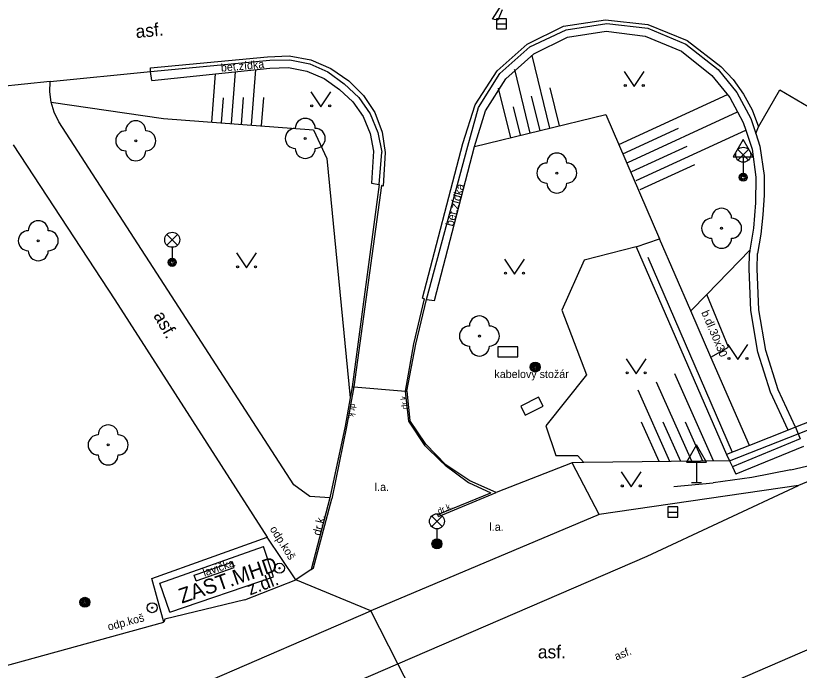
# Model space of a CAD drawing. Extents: x -596229 to -595156, y -1161237 to -1159376.
# Drawn here: x -595619.36 to -595580.21, y -1160287.05 to -1160254.35 of the extents above; entities that cross this region are included whole.
import ezdxf

# ---------------------------------------------------------------- set-up
doc = ezdxf.new("R2010")
doc.units = 0
for name, color, linetype in [('Level 22', 7, 'Continuous'), ('Level 24', 7, 'Continuous'), ('Level 25', 7, 'Continuous'), ('Level 27', 7, 'Continuous'), ('Level 33', 7, 'Continuous'), ('Level 34', 7, 'Continuous'), ('Level 36', 7, 'Continuous'), ('Specificka linie pasportu komunikaci', 7, 'Continuous'), ('TM - chodniky - NP', 7, 'Continuous'), ('TM - chodniky - VP', 7, 'Continuous'), ('TM - horni hrana svahu', 7, 'Continuous'), ('TM - hranice souvisleho porostu (skupiny stromu_ kere)', 7, 'Continuous'), ('TM - komunikace - VP', 7, 'Continuous'), ('TM - lavicka', 7, 'Continuous'), ('TM - podezdivka plotu - VN', 7, 'Continuous'), ('TM - podezdivka plotu - VP', 7, 'Continuous'), ('TM - popis objektu', 7, 'Continuous'), ('TM - popis povrchu', 7, 'Continuous'), ('TM - poznamka', 7, 'Continuous'), ('TM - rozhrani mezi zpev. plochami mezi sebou - VP', 7, 'Continuous'), ('TM - rozhrani ploch obecne - VP', 7, 'Continuous'), ('TM - srafovani', 7, 'Continuous'), ('TM - svodidlo jednostranne - VP', 7, 'Continuous'), ('TM - zabradli - VP', 7, 'Continuous'), ('TM - zed operna - VP', 7, 'Continuous')]:
    doc.layers.add(name, color=color, linetype=linetype)

msp = doc.modelspace()

# ---------------------------------------------------------------- linework, layer by layer
at = {"layer": 'Level 22'}
for centre in [(-595604.89, -1160260.48), (-595613.36, -1160260.6), (-595592.32, -1160262.21), (-595584.09, -1160264.97), (-595618.23, -1160265.59), (-595596.19, -1160270.35), (-595614.74, -1160275.79)]:
    msp.add_circle(centre, 0.05, dxfattribs=at)
for centre, start, end in [((-595613.36, -1160260.1), 0, 180), ((-595604.89, -1160259.98), 0, 180), ((-595613.86, -1160260.6), 90, 270), ((-595612.86, -1160260.6), 270, 90), ((-595605.39, -1160260.48), 90, 270), ((-595604.39, -1160260.48), 270, 90), ((-595613.36, -1160261.1), 180, 0), ((-595604.89, -1160260.98), 180, 0), ((-595592.32, -1160261.71), 0, 180), ((-595592.82, -1160262.21), 90, 270), ((-595591.82, -1160262.21), 270, 90), ((-595592.32, -1160262.71), 180, 0), ((-595584.09, -1160264.47), 0, 180), ((-595618.23, -1160265.09), 0, 180), ((-595584.59, -1160264.97), 90, 270), ((-595583.59, -1160264.97), 270, 90), ((-595618.73, -1160265.59), 90, 270), ((-595617.73, -1160265.59), 270, 90), ((-595584.09, -1160265.47), 180, 0), ((-595618.23, -1160266.09), 180, 0), ((-595596.19, -1160269.85), 0, 180), ((-595596.69, -1160270.35), 90, 270), ((-595595.69, -1160270.35), 270, 90), ((-595596.19, -1160270.85), 180, 0), ((-595614.74, -1160275.29), 0, 180), ((-595615.24, -1160275.79), 90, 270), ((-595614.24, -1160275.79), 270, 90), ((-595614.74, -1160276.29), 180, 0)]:
    msp.add_arc(centre, 0.5, start, end, dxfattribs=at)
at = {"layer": 'Level 24'}
for points in [[(-595595.267, -1160271.388), (-595594.267, -1160271.388), (-595594.267, -1160270.888), (-595595.267, -1160270.888)], [(-595593.905, -1160274.299), (-595593.01, -1160273.853), (-595593.233, -1160273.406), (-595594.128, -1160273.852)]]:
    msp.add_lwpolyline(points, close=True, dxfattribs=at)
at = {"layer": 'Level 25'}
for centre, radius in [((-595593.4, -1160271.9), 0.25), ((-595593.4, -1160271.9), 0.2), ((-595593.4, -1160271.9), 0.15), ((-595593.4, -1160271.9), 0.1), ((-595593.4, -1160271.9), 0.05), ((-595598.31, -1160280.73), 0.25), ((-595598.31, -1160280.73), 0.2), ((-595598.31, -1160280.73), 0.15), ((-595598.31, -1160280.73), 0.1), ((-595598.31, -1160280.73), 0.05), ((-595606.18, -1160281.95), 0.25), ((-595606.18, -1160281.95), 0.0303), ((-595615.9, -1160283.65), 0.25), ((-595615.9, -1160283.65), 0.2), ((-595615.9, -1160283.65), 0.15), ((-595615.9, -1160283.65), 0.1), ((-595615.9, -1160283.65), 0.05), ((-595612.54, -1160283.92), 0.25), ((-595612.54, -1160283.92), 0.0303)]:
    msp.add_circle(centre, radius, dxfattribs=at)
at = {"layer": 'Level 27'}
for p, q in [((-595595.34, -1160254.76), (-595594.84, -1160254.76)), ((-595586.77, -1160279.14), (-595586.27, -1160279.14))]:
    msp.add_line(p, q, dxfattribs=at)
for points in [[(-595595.34, -1160255.01), (-595594.84, -1160255.01), (-595594.84, -1160254.51), (-595595.34, -1160254.51)], [(-595586.77, -1160279.39), (-595586.27, -1160279.39), (-595586.27, -1160278.89), (-595586.77, -1160278.89)]]:
    msp.add_lwpolyline(points, close=True, dxfattribs=at)
at = {"layer": 'Level 33'}
for p, q in [((-595583.275, -1160261.56), (-595582.745, -1160261.03)), ((-595583.275, -1160261.03), (-595582.745, -1160261.56)), ((-595583.01, -1160261.67), (-595583.01, -1160262.42)), ((-595611.805, -1160265.81), (-595611.275, -1160265.28)), ((-595611.805, -1160265.28), (-595611.275, -1160265.81)), ((-595611.54, -1160265.92), (-595611.54, -1160266.67)), ((-595598.575, -1160279.87), (-595598.045, -1160279.34)), ((-595598.575, -1160279.34), (-595598.045, -1160279.87)), ((-595598.31, -1160279.98), (-595598.31, -1160280.73))]:
    msp.add_line(p, q, dxfattribs=at)
for centre, radius in [((-595583.01, -1160261.295), 0.375), ((-595583.01, -1160262.42), 0.2), ((-595583.01, -1160262.42), 0.145), ((-595583.01, -1160262.42), 0.0876), ((-595611.54, -1160265.545), 0.375), ((-595611.54, -1160266.67), 0.2), ((-595611.54, -1160266.67), 0.145), ((-595611.54, -1160266.67), 0.0876), ((-595598.31, -1160279.605), 0.375), ((-595598.31, -1160280.73), 0.2), ((-595598.31, -1160280.73), 0.145), ((-595598.31, -1160280.73), 0.0876)]:
    msp.add_circle(centre, radius, dxfattribs=at)
at = {"layer": 'Level 34'}
for p, q in [((-595583.01, -1160261.402), (-595583.01, -1160262.42)), ((-595585.35, -1160276.652), (-595585.35, -1160277.67)), ((-595585.6, -1160277.67), (-595585.1, -1160277.67))]:
    msp.add_line(p, q, dxfattribs=at)
for points in [[(-595583.51, -1160261.402), (-595582.51, -1160261.402), (-595583.01, -1160260.536)], [(-595585.85, -1160276.652), (-595584.85, -1160276.652), (-595585.35, -1160275.786)]]:
    msp.add_lwpolyline(points, close=True, dxfattribs=at)
at = {"layer": 'Level 36'}
for points in [[(-595588.95, -1160257.14), (-595588.45, -1160257.89), (-595587.95, -1160257.14)], [(-595604.62, -1160258.15), (-595604.12, -1160258.9), (-595603.62, -1160258.15)], [(-595608.32, -1160266.19), (-595607.82, -1160266.94), (-595607.32, -1160266.19)], [(-595594.93, -1160266.51), (-595594.43, -1160267.26), (-595593.93, -1160266.51)], [(-595583.77, -1160270.77), (-595583.27, -1160271.52), (-595582.77, -1160270.77)], [(-595588.86, -1160271.49), (-595588.36, -1160272.24), (-595587.86, -1160271.49)], [(-595589.1, -1160277.14), (-595588.6, -1160277.89), (-595588.1, -1160277.14)]]:
    msp.add_lwpolyline(points, dxfattribs=at)
for centre in [(-595588.9, -1160257.84), (-595588.001, -1160257.84), (-595604.57, -1160258.85), (-595603.671, -1160258.85), (-595608.27, -1160266.89), (-595607.371, -1160266.89), (-595594.88, -1160267.21), (-595593.981, -1160267.21), (-595583.72, -1160271.47), (-595582.821, -1160271.47), (-595588.81, -1160272.19), (-595587.911, -1160272.19), (-595589.05, -1160277.84), (-595588.151, -1160277.84)]:
    msp.add_circle(centre, 0.05, dxfattribs=at)
at = {"layer": 'Specificka linie pasportu komunikaci'}
for points in [[(-595602.55, -1160272.88), (-595602.46, -1160272.89)], [(-595602.46, -1160272.89), (-595599.88, -1160273.1)], [(-595599.88, -1160273.1), (-595599.81, -1160273.11)], [(-595601.61, -1160284.08), (-595605.36, -1160282.52)], [(-595600.26, -1160286.72), (-595601.61, -1160284.08)], [(-595596.83, -1160293.4), (-595600.26, -1160286.72)]]:
    msp.add_lwpolyline(points, dxfattribs=at)
at = {"layer": 'TM - chodniky - NP'}
for points in [[(-595580.4, -1160274.91), (-595580.27, -1160275.23)], [(-595580.27, -1160275.23), (-595580.16, -1160275.49)]]:
    msp.add_lwpolyline(points, dxfattribs=at)
at = {"layer": 'TM - chodniky - VP'}
for points in [[(-595617.64, -1160257.63), (-595612.63, -1160257.13)], [(-595617.58, -1160258.67), (-595617.65, -1160258.15), (-595617.64, -1160257.63)], [(-595617.43, -1160259.17), (-595617.58, -1160258.67)], [(-595617.21, -1160259.65), (-595617.43, -1160259.17)], [(-595605.47, -1160277.78), (-595612.31, -1160267.21), (-595617.21, -1160259.65)], [(-595619.49, -1160260.8), (-595614.41, -1160268.55), (-595606.79, -1160280.39)], [(-595601.2, -1160262.79), (-595602.55, -1160272.88)], [(-595599.37, -1160270.76), (-595598.83, -1160268.52)], [(-595599.81, -1160273.11), (-595599.37, -1160270.76)], [(-595602.55, -1160272.88), (-595602.65, -1160273.44)], [(-595602.65, -1160273.44), (-595602.9, -1160274.86)], [(-595599.81, -1160273.11), (-595599.66, -1160274.57)], [(-595595.36, -1160278.17), (-595596.67, -1160277.59), (-595597.86, -1160276.78), (-595598.86, -1160275.76), (-595599.66, -1160274.57)], [(-595602.9, -1160274.86), (-595603.66, -1160278.43)], [(-595591.56, -1160276.68), (-595595.36, -1160278.17)], [(-595590.2, -1160279.27), (-595591.56, -1160276.68)], [(-595604.66, -1160278.37), (-595605.47, -1160277.78)], [(-595603.66, -1160278.43), (-595604.66, -1160278.37)], [(-595607.91, -1160283.53), (-595605.36, -1160282.52)], [(-595607.91, -1160283.53), (-595611.9, -1160284.5)], [(-595626.48, -1160288.64), (-595611.95, -1160284.64)], [(-595611.9, -1160284.5), (-595611.95, -1160284.64)]]:
    msp.add_lwpolyline(points, dxfattribs=at)
at = {"layer": 'TM - horni hrana svahu'}
for points in [[(-595617.58, -1160258.67), (-595611.97, -1160259.49)], [(-595596.43, -1160260.89), (-595589.88, -1160259.28)], [(-595589.88, -1160259.28), (-595587.19, -1160265.5)], [(-595611.97, -1160259.49), (-595604.48, -1160260.05)], [(-595604.48, -1160260.05), (-595603.82, -1160261.49)], [(-595603.82, -1160261.49), (-595602.65, -1160273.44)], [(-595584.83, -1160268.28), (-595582.67, -1160266.07)], [(-595585.63, -1160269.09), (-595584.83, -1160268.28)], [(-595583.7, -1160276.58), (-595590.98, -1160276.67)], [(-595590.98, -1160276.67), (-595591.56, -1160276.68)]]:
    msp.add_lwpolyline(points, dxfattribs=at)
at = {"layer": 'TM - hranice souvisleho porostu (skupiny stromu_ kere)'}
msp.add_lwpolyline([(-595588.35, -1160265.89), (-595590.95, -1160266.56), (-595592.07, -1160269.06), (-595590.84, -1160272.29), (-595592.87, -1160274.84), (-595592.37, -1160276.32), (-595591.29, -1160276.32), (-595590.98, -1160276.67)], dxfattribs=at)
at = {"layer": 'TM - komunikace - VP'}
for points in [[(-595579.33, -1160277.44), (-595580.25, -1160277.82)], [(-595580.25, -1160277.82), (-595590.2, -1160279.27)], [(-595590.2, -1160279.27), (-595601.61, -1160284.08)], [(-595610.16, -1160287.77), (-595601.61, -1160284.08)], [(-595576.34, -1160284.52), (-595596.83, -1160293.4)]]:
    msp.add_lwpolyline(points, dxfattribs=at)
at = {"layer": 'TM - lavicka'}
for points in [[(-595610.44, -1160282.3), (-595608.55, -1160281.64)], [(-595608.45, -1160281.92), (-595608.55, -1160281.64)], [(-595610.34, -1160282.58), (-595608.45, -1160281.92)], [(-595610.34, -1160282.58), (-595610.44, -1160282.3)]]:
    msp.add_lwpolyline(points, dxfattribs=at)
at = {"layer": 'TM - podezdivka plotu - VN'}
msp.add_lwpolyline([(-595574.92, -1160272.75), (-595580.4, -1160274.91)], dxfattribs=at)
at = {"layer": 'TM - podezdivka plotu - VP'}
for points in [[(-595596.76, -1160260.87), (-595596.23, -1160258.94), (-595595.17, -1160257.23), (-595593.67, -1160255.9), (-595591.85, -1160255.05)], [(-595591.85, -1160255.05), (-595589.82, -1160254.74), (-595587.78, -1160254.98)], [(-595587.78, -1160254.98), (-595585.88, -1160255.77), (-595584.26, -1160257.04)], [(-595596.43, -1160260.89), (-595595.88, -1160259.1), (-595594.87, -1160257.51), (-595593.47, -1160256.26), (-595591.78, -1160255.43)], [(-595591.78, -1160255.43), (-595589.85, -1160255.13), (-595587.91, -1160255.37), (-595586.1, -1160256.12), (-595584.57, -1160257.33)], [(-595612.63, -1160257.13), (-595606.66, -1160256.58)], [(-595606.66, -1160256.58), (-595605.66, -1160256.56)], [(-595605.66, -1160256.56), (-595604.67, -1160256.75), (-595603.76, -1160257.16), (-595602.95, -1160257.76)], [(-595612.55, -1160257.58), (-595606.66, -1160256.97)], [(-595606.66, -1160256.97), (-595605.73, -1160256.94), (-595604.81, -1160257.12), (-595603.95, -1160257.48), (-595603.18, -1160258.03)], [(-595612.55, -1160257.58), (-595612.63, -1160257.13)], [(-595584.57, -1160257.33), (-595583.68, -1160258.44), (-595583.29, -1160259.16), (-595583.01, -1160259.68), (-595582.88, -1160260.07), (-595582.56, -1160261.02), (-595582.37, -1160262.42)], [(-595584.26, -1160257.04), (-595583.33, -1160258.18), (-595582.63, -1160259.48), (-595582.38, -1160260.23)], [(-595602.95, -1160257.76), (-595602.22, -1160258.44), (-595601.64, -1160259.26), (-595601.26, -1160260.18), (-595601.07, -1160261.16)], [(-595603.18, -1160258.03), (-595602.52, -1160258.65), (-595602, -1160259.39), (-595601.65, -1160260.23), (-595601.48, -1160261.12)], [(-595582.38, -1160260.23), (-595582.17, -1160260.87), (-595581.97, -1160262.33)], [(-595598.83, -1160268.52), (-595596.76, -1160260.87)], [(-595598.44, -1160268.57), (-595596.43, -1160260.89)], [(-595601.48, -1160261.12), (-595601.58, -1160262.71)], [(-595601.2, -1160262.79), (-595601.07, -1160261.16)], [(-595582.37, -1160262.42), (-595582.39, -1160263.69), (-595582.5, -1160264.96), (-595582.67, -1160266.07)], [(-595581.97, -1160262.33), (-595581.97, -1160263.31), (-595582.03, -1160264.29), (-595582.13, -1160265.27), (-595582.29, -1160266.23)], [(-595601.58, -1160262.71), (-595601.2, -1160262.79)], [(-595588.35, -1160265.89), (-595587.19, -1160265.5)], [(-595585.63, -1160269.09), (-595587.19, -1160265.5)], [(-595582.71, -1160266.99), (-595582.69, -1160266.21)], [(-595582.67, -1160266.07), (-595582.69, -1160266.21)], [(-595582.31, -1160267), (-595582.29, -1160266.23)], [(-595580.4, -1160274.91), (-595581.27, -1160273.04), (-595581.88, -1160271.08), (-595582.23, -1160269.05), (-595582.31, -1160267)], [(-595598.83, -1160268.52), (-595598.44, -1160268.57)], [(-595584.62, -1160271.41), (-595585.63, -1160269.09)], [(-595582.7, -1160275.81), (-595584.62, -1160271.41)], [(-595580.27, -1160275.23), (-595574.78, -1160273.07)], [(-595580.4, -1160274.91), (-595580.77, -1160275.05)], [(-595580.77, -1160275.05), (-595582.7, -1160275.81)], [(-595582.7, -1160275.81), (-595583.84, -1160276.26)]]:
    msp.add_lwpolyline(points, dxfattribs=at)
at = {"layer": 'TM - rozhrani mezi zpev. plochami mezi sebou - VP'}
for points in [[(-595595.53, -1160254.52), (-595593.73, -1160251.68)], [(-595595.05, -1160254.06), (-595595.27, -1160254.57)], [(-595595.27, -1160254.57), (-595595.53, -1160254.52)], [(-595591.99, -1160254.88), (-595589.89, -1160254.55)], [(-595589.89, -1160254.55), (-595587.78, -1160254.79)], [(-595597.01, -1160260.74), (-595596.4, -1160258.81), (-595595.31, -1160257.11), (-595593.8, -1160255.77), (-595591.99, -1160254.88)], [(-595587.78, -1160254.79), (-595585.81, -1160255.59), (-595584.12, -1160256.89)], [(-595612.63, -1160256.96), (-595606.78, -1160256.4)], [(-595606.78, -1160256.4), (-595605.69, -1160256.36)], [(-595605.69, -1160256.36), (-595604.62, -1160256.56)], [(-595604.62, -1160256.56), (-595603.61, -1160256.98), (-595602.72, -1160257.61)], [(-595612.63, -1160257.13), (-595612.63, -1160256.96)], [(-595584.12, -1160256.89), (-595583.51, -1160257.54)], [(-595617.64, -1160257.63), (-595622.78, -1160258.17)], [(-595602.72, -1160257.61), (-595601.98, -1160258.33), (-595601.41, -1160259.19), (-595601.04, -1160260.16)], [(-595583.51, -1160257.54), (-595582.99, -1160258.27), (-595582.56, -1160259.06), (-595582.25, -1160259.9)], [(-595582.25, -1160259.9), (-595581.18, -1160258.05)], [(-595581.18, -1160258.05), (-595578.34, -1160259.72)], [(-595582.38, -1160260.23), (-595582.25, -1160259.9)], [(-595601.04, -1160260.16), (-595600.9, -1160261.18)], [(-595599.04, -1160268.46), (-595597.01, -1160260.74)], [(-595600.9, -1160261.18), (-595601, -1160262.87)], [(-595601.08, -1160262.84), (-595602.46, -1160272.89)], [(-595601, -1160262.87), (-595601.08, -1160262.84)], [(-595599.46, -1160270.74), (-595598.93, -1160268.5)], [(-595599.04, -1160268.46), (-595598.93, -1160268.5)], [(-595599.88, -1160273.1), (-595599.46, -1160270.74)], [(-595602.46, -1160272.89), (-595602.83, -1160274.89), (-595603.57, -1160278.49)], [(-595598.9, -1160275.84), (-595599.72, -1160274.61), (-595599.88, -1160273.1)], [(-595598.9, -1160275.84), (-595598.11, -1160276.6)], [(-595598.11, -1160276.6), (-595597.9, -1160276.8), (-595596.73, -1160277.66), (-595595.62, -1160278.18)], [(-595604.6, -1160282.02), (-595604.48, -1160281.93), (-595603.57, -1160278.49)], [(-595598.23, -1160279.37), (-595598.27, -1160279.26), (-595595.62, -1160278.18)]]:
    msp.add_lwpolyline(points, dxfattribs=at)
at = {"layer": 'TM - rozhrani ploch obecne - VP'}
for points in [[(-595583.74, -1160270.9), (-595584.83, -1160268.28)], [(-595584.62, -1160271.41), (-595583.74, -1160270.9)], [(-595580.16, -1160275.49), (-595583.55, -1160276.89)], [(-595580, -1160275.86), (-595583.38, -1160277.25)], [(-595583.7, -1160276.58), (-595583.55, -1160276.89)], [(-595583.55, -1160276.89), (-595583.38, -1160277.25)], [(-595587.8, -1160281.34), (-595580.25, -1160277.82)], [(-595603.66, -1160278.43), (-595604.6, -1160282.02)], [(-595598.23, -1160279.37), (-595595.36, -1160278.17)], [(-595612.56, -1160282.46), (-595606.79, -1160280.39)], [(-595605.36, -1160282.52), (-595606.79, -1160280.39)], [(-595612.15, -1160282.69), (-595606.98, -1160280.87)], [(-595606.48, -1160282.37), (-595606.98, -1160280.87)], [(-595600.26, -1160286.72), (-595587.8, -1160281.34)], [(-595604.6, -1160282.02), (-595605.36, -1160282.52)], [(-595611.95, -1160284.64), (-595612.56, -1160282.46)], [(-595611.66, -1160284.15), (-595606.48, -1160282.37)], [(-595611.66, -1160284.15), (-595612.15, -1160282.69)], [(-595614.99, -1160293.09), (-595600.26, -1160286.72)]]:
    msp.add_lwpolyline(points, dxfattribs=at)
at = {"layer": 'TM - srafovani'}
for points in [[(-595592.67, -1160259.97), (-595593.56, -1160256.34)], [(-595609.56, -1160259.67), (-595609.38, -1160257.25)], [(-595608.57, -1160259.74), (-595608.37, -1160257.15)], [(-595607.57, -1160259.82), (-595607.36, -1160257.04)], [(-595593.65, -1160260.21), (-595594.41, -1160257.1), (-595594.43, -1160257.04)], [(-595594.62, -1160260.45), (-595595.23, -1160257.97)], [(-595592.19, -1160259.85), (-595592.66, -1160257.95)], [(-595609.07, -1160259.71), (-595608.97, -1160258.46)], [(-595608.07, -1160259.78), (-595607.97, -1160258.44)], [(-595607.07, -1160259.86), (-595606.96, -1160258.43)], [(-595593.16, -1160260.09), (-595593.58, -1160258.37)], [(-595589.23, -1160260.78), (-595583.8, -1160258.29)], [(-595594.13, -1160260.32), (-595594.48, -1160258.9)], [(-595588.78, -1160261.68), (-595583.29, -1160259.16)], [(-595589.03, -1160261.25), (-595586.25, -1160259.97)], [(-595588.36, -1160262.59), (-595582.88, -1160260.07)], [(-595588.57, -1160262.14), (-595585.81, -1160260.87)], [(-595588.15, -1160263.04), (-595585.42, -1160261.79)], [(-595584.49, -1160276.59), (-595586.43, -1160272.24)], [(-595585.58, -1160276.6), (-595587.34, -1160272.65)], [(-595586.67, -1160276.62), (-595588.26, -1160273.06)], [(-595587.21, -1160276.62), (-595588.09, -1160274.65)], [(-595586.12, -1160276.61), (-595587, -1160274.65)], [(-595585.03, -1160276.6), (-595585.9, -1160274.65)]]:
    msp.add_lwpolyline(points, dxfattribs=at)
at = {"layer": 'TM - svodidlo jednostranne - VP'}
for points in [[(-595580.63, -1160277.04), (-595578.72, -1160276.59)], [(-595580.63, -1160277.04), (-595582.57, -1160277.41), (-595584.51, -1160277.68)], [(-595586.47, -1160277.87), (-595584.51, -1160277.68)]]:
    msp.add_lwpolyline(points, dxfattribs=at)
at = {"layer": 'TM - zabradli - VP'}
msp.add_lwpolyline([(-595587.78, -1160266.41), (-595583.56, -1160276.15)], dxfattribs=at)
at = {"layer": 'TM - zed operna - VP'}
for points in [[(-595588.35, -1160265.89), (-595583.84, -1160276.26)], [(-595580.77, -1160275.05), (-595581.65, -1160273.15), (-595582.27, -1160271.15), (-595582.63, -1160269.08), (-595582.71, -1160266.99)], [(-595583.7, -1160276.58), (-595580.27, -1160275.23)], [(-595583.84, -1160276.26), (-595583.7, -1160276.58)]]:
    msp.add_lwpolyline(points, dxfattribs=at)

# ---------------------------------------------------------------- texts
at = {"layer": 'TM - popis objektu'}
msp.add_text('ZAST.MHD', height=0.75, rotation=19, dxfattribs=at).set_placement((-595611.06, -1160283.72))
at = {"layer": 'TM - popis povrchu'}
for s, height, rotation, p in [('asf.', 0.65, 5.368, (-595613.34, -1160255.47)), ('asf.', 0.65, 299.7919, (-595612.5, -1160269.33)), ('b.dl.30x30', 0.4, 293, (-595585.11, -1160269.17)), ('dr.k.', 0.3, 96, (-595599.77, -1160273.99)), ('dr.k.', 0.3, 262, (-595602.62, -1160273.71)), ('dr.k.', 0.3, 23.1405, (-595598.21, -1160279.25)), ('dr.k.', 0.4, 76.1565, (-595604.14, -1160280.34)), ('z.dl.', 0.65, 20.7773, (-595607.65, -1160283.31)), ('asf.', 0.4, 22.0296, (-595589.35, -1160286.56))]:
    msp.add_text(s, height=height, rotation=rotation, dxfattribs=at).set_placement(p)
for s, height, p in [('l.a.', 0.4, (-595601.42, -1160278.09)), ('l.a.', 0.4, (-595595.69, -1160280.08)), ('asf.', 0.65, (-595593.27, -1160286.45))]:
    msp.add_text(s, height=height, dxfattribs=at).set_placement(p)
at = {"layer": 'TM - poznamka'}
for s, rotation, p in [('bet.zídka', 5, (-595609.09, -1160257.15)), ('bet.zídka', 75, (-595597.5, -1160264.9)), ('odp.koš', 302.2165, (-595606.68, -1160279.99)), ('lavička', 19.1251, (-595609.93, -1160282.37)), ('odp.koš', 15, (-595614.71, -1160285.07))]:
    msp.add_text(s, height=0.4, rotation=rotation, dxfattribs=at).set_placement(p)
msp.add_text('kabelový stožár', height=0.4, dxfattribs=at).set_placement((-595595.44, -1160272.45))

doc.saveas('drawing.dxf')
